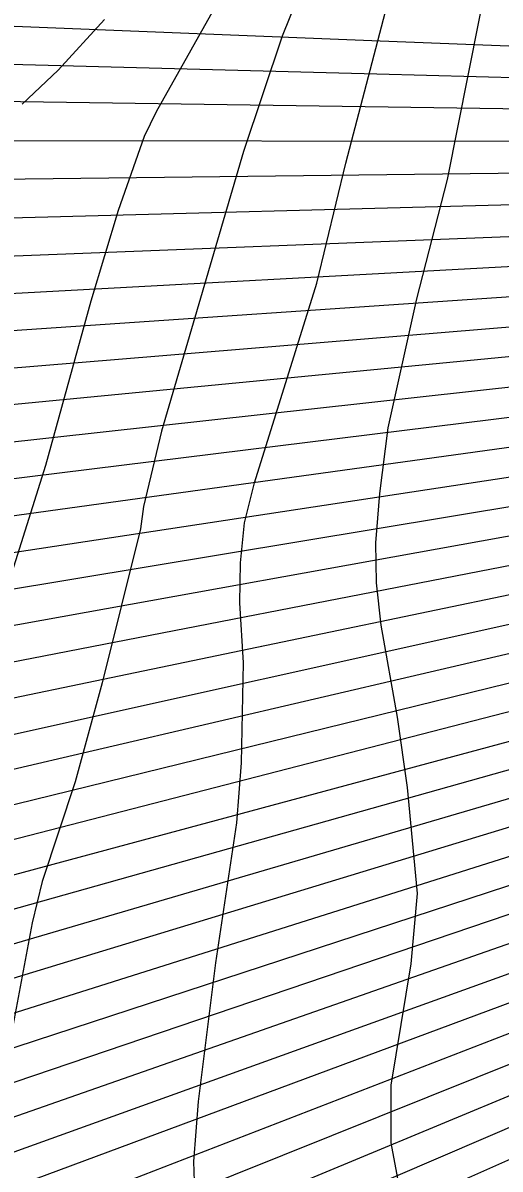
# Model space of a CAD drawing. Extents: x -555860 to -552701, y -1187050 to -1182291.
# Drawn here: x -554246.1 to -554131.7, y -1183261.4 to -1182986.4 of the extents above; entities that cross this region are included whole.
import ezdxf

# ---------------------------------------------------------------- set-up
doc = ezdxf.new("R2010")
doc.units = 0
for name, color, linetype in [('Level 40', 7, 'Continuous'), ('Level 41', 7, 'Continuous'), ('navrh_BV', 7, 'Continuous')]:
    doc.layers.add(name, color=color, linetype=linetype)

msp = doc.modelspace()

# ---------------------------------------------------------------- linework, layer by layer
at = {"layer": 'Level 40'}
for points in [[(-554193.22, -1183139.95), (-554194.07, -1183125.55), (-554193.93, -1183115.96), (-554192.94, -1183106.36), (-554190.54, -1183096.76), (-554175.58, -1183048.78), (-554168.67, -1183020), (-554157.38, -1182976.82), (-554152.3, -1182962.42), (-554146.37, -1182948.03), (-554135.65, -1182927.99), (-554112.08, -1182892.71), (-554099.52, -1182872.67), (-554081.03, -1182845.29), (-554054.08, -1182808.32), (-554048.44, -1182798.73), (-554042.22, -1182784.33), (-554039.19, -1182774.22)], [(-554204.79, -1183269.21), (-554205.07, -1183259.61), (-554203.95, -1183245.22), (-554199.85, -1183211.92), (-554194.77, -1183178.33), (-554193.64, -1183163.94), (-554193.22, -1183139.95)]]:
    msp.add_lwpolyline(points, dxfattribs=at)
at = {"layer": 'Level 41'}
for points in [[(-554166.41, -1182946.05), (-554183.91, -1182989.52), (-554193.22, -1183017.18), (-554212.83, -1183084.34), (-554217.2, -1183102.38), (-554217.93, -1183107.75), (-554227.09, -1183144.74), (-554233.58, -1183168.45), (-554241.48, -1183192.44), (-554243.88, -1183202.32), (-554250.09, -1183235.62)], [(-554155.96, -1183264.97), (-554157.8, -1183255.1), (-554157.8, -1183241.27), (-554153, -1183212.2), (-554151.45, -1183195.26), (-554153.85, -1183169.86), (-554156.25, -1183152.93), (-554160.2, -1183130.92), (-554161.33, -1183120.75), (-554161.47, -1183111.16), (-554160.48, -1183099.3), (-554158.51, -1183083.5), (-554151.59, -1183052.59), (-554144.25, -1183023.95), (-554134.23, -1182973.15)], [(-554265.75, -1183417.52), (-554269.14, -1183412.44), (-554271.68, -1183406.94), (-554275.21, -1183395.08), (-554276.2, -1183389.16), (-554277.61, -1183357.55), (-554277.89, -1183316.06), (-554276.2, -1183268.64), (-554275.77, -1183208.53), (-554273.94, -1183183.13), (-554272.1, -1183174.66), (-554266.88, -1183161.11), (-554256.3, -1183139.1), (-554248.68, -1183118.21), (-554240.64, -1183092.53), (-554229.77, -1183053.02), (-554223.14, -1183031.29), (-554216.93, -1183013.51), (-554214.1, -1183007.58), (-554197.45, -1182977.95)], [(-554226.52, -1182985.56), (-554237.67, -1182997.7), (-554246.28, -1183005.89)]]:
    msp.add_lwpolyline(points, dxfattribs=at)
at = {"layer": 'navrh_BV'}
for p, q in [((-554160.44, -1182990.72), (-554261.3, -1182986.71)), ((-554057.97, -1182994.85), (-554160.44, -1182990.72)), ((-554262.22, -1182995.89), (-554161.23, -1182998.55)), ((-554161.23, -1182998.55), (-554059.18, -1183001.4)), ((-554110.22, -1183007.26), (-554262.21, -1183005.1)), ((-554262.33, -1183014.59), (-554110.27, -1183014.77)), ((-554110.34, -1183022.21), (-554262.38, -1183024.08)), ((-554262.41, -1183033.48), (-554110.3, -1183029.44)), ((-554110.3, -1183036.89), (-554262.48, -1183042.92)), ((-554262.51, -1183052.04), (-554110.38, -1183043.76)), ((-554110.38, -1183050.83), (-554262.68, -1183061.22)), ((-554262.7, -1183070.3), (-554110.4, -1183057.7)), ((-554110.43, -1183064.66), (-554262.73, -1183079.38)), ((-554262.78, -1183088.46), (-554110.38, -1183071.66)), ((-554110.37, -1183078.66), (-554262.79, -1183097.54)), ((-554262.85, -1183106.63), (-554110.31, -1183085.52)), ((-554110.44, -1183092.52), (-554263.03, -1183115.7)), ((-554262.51, -1183124.53), (-554110.41, -1183099.26)), ((-554110.5, -1183106.12), (-554262.07, -1183133.43)), ((-554261.6, -1183142.23), (-554110.56, -1183112.89)), ((-554110.45, -1183119.64), (-554261.11, -1183151.06)), ((-554260.54, -1183159.81), (-554110.47, -1183126.42)), ((-554110.53, -1183133.26), (-554260.78, -1183168.45)), ((-554261.02, -1183177.06), (-554110.49, -1183140.09)), ((-554110.57, -1183146.81), (-554261.22, -1183185.67)), ((-554264.63, -1183195.2), (-554110.62, -1183153.65)), ((-554110.57, -1183160.3), (-554263.73, -1183203.38)), ((-554262.74, -1183211.56), (-554110.63, -1183166.94)), ((-554110.62, -1183173.66), (-554261.74, -1183219.71)), ((-554260.76, -1183227.91), (-554110.68, -1183180.46)), ((-554110.75, -1183187.23), (-554259.86, -1183236.13)), ((-554258.63, -1183244.1), (-554110.71, -1183193.9)), ((-554110.77, -1183200.77), (-554257.3, -1183252.06)), ((-554256.44, -1183260.23), (-554110.89, -1183207.81)), ((-554110.9, -1183214.67), (-554254.72, -1183268.12)), ((-554252.87, -1183276.57), (-554110.97, -1183221.67)), ((-554110.94, -1183228.92), (-554251.11, -1183285.09)), ((-554249.35, -1183293.64), (-554110.88, -1183236.1)), ((-554110.91, -1183243.47), (-554247.49, -1183302.2)), ((-554245.7, -1183310.79), (-554111, -1183250.87))]:
    msp.add_line(p, q, dxfattribs=at)

doc.saveas('drawing.dxf')
